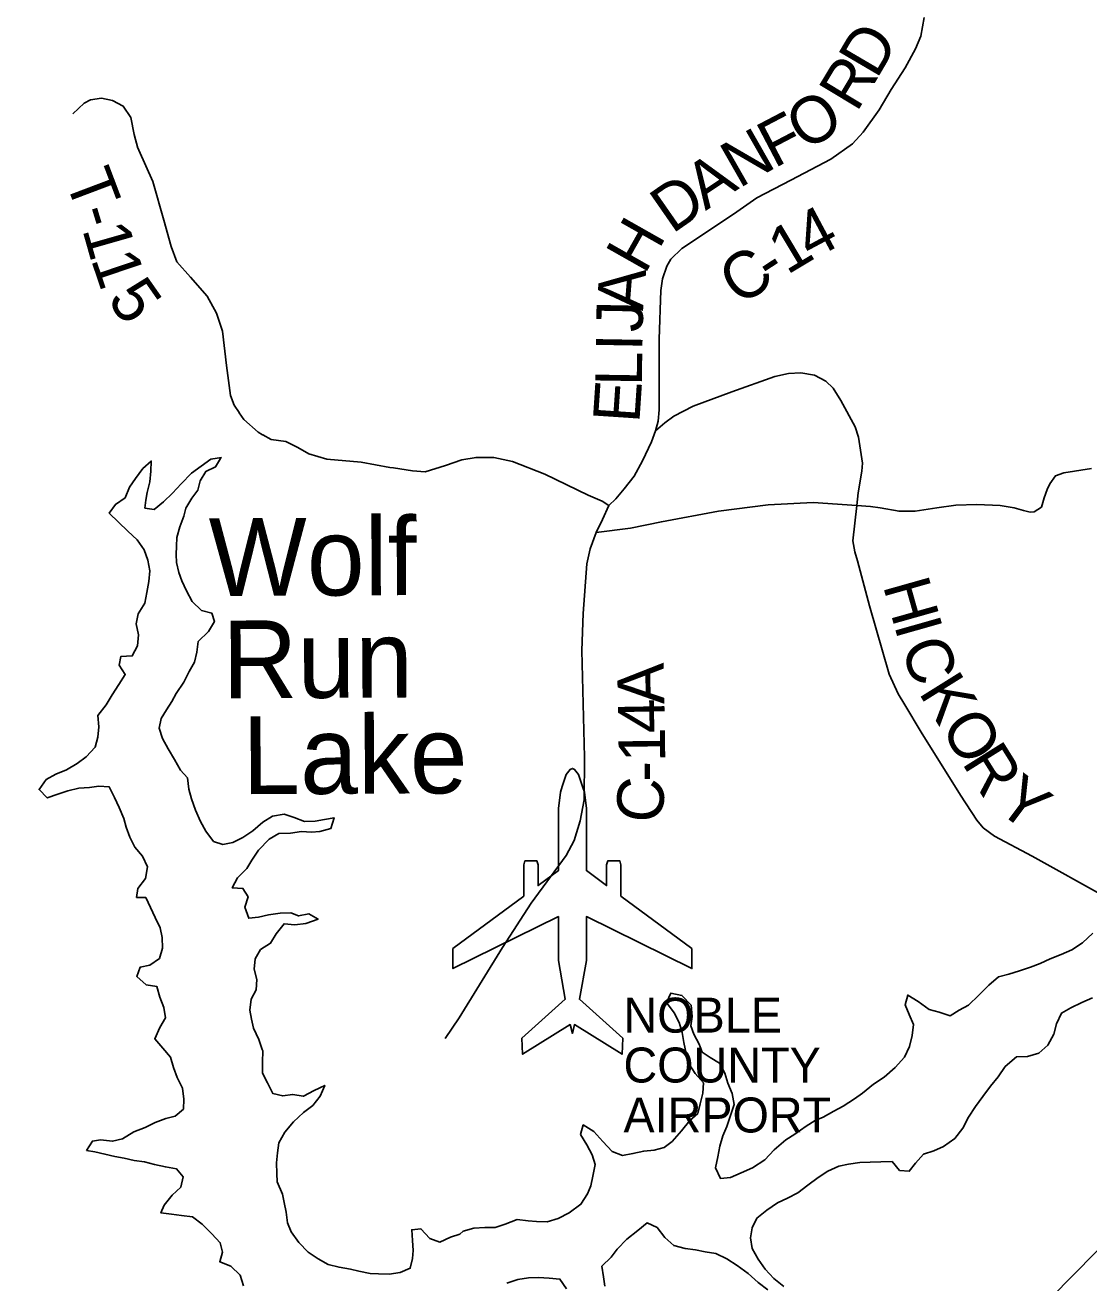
# Model space of a CAD drawing. Extents: x -22 to 431, y -18 to 160.
# Drawn here: x 323.986 to 325.283, y 149.867 to 151.4 of the extents above; entities that cross this region are included whole.
import ezdxf

# ---------------------------------------------------------------- set-up
doc = ezdxf.new("R2010")
doc.units = 0
for name, color, linetype in [('GM_X_Adjacent_County_Text', 7, 'Continuous'), ('GM_X_Airport_Text_Class_2', 7, 'Continuous'), ('GM_X_City_Street', 7, 'Continuous'), ('GM_X_City_Street_Text', 7, 'Continuous'), ('GM_X_County_Road', 7, 'Continuous'), ('GM_X_County_ROW', 7, 'Continuous'), ('GM_X_Minor_River_Text', 7, 'Continuous'), ('GM_X_Township_Subdivision', 7, 'Continuous'), ('GM_X_Township_Text', 7, 'Continuous'), ('GM_X_US_Location', 7, 'Continuous')]:
    doc.layers.add(name, color=color, linetype=linetype)

msp = doc.modelspace()

# ---------------------------------------------------------------- linework, layer by layer
at = {"layer": 'GM_X_Adjacent_County_Text'}
for points in [[(324.7546, 150.9059), (324.758, 150.9176), (324.7591, 150.9313), (324.7594, 151.0174), (324.7613, 151.0767), (324.7635, 151.0911), (324.7684, 151.1066), (324.7734, 151.115), (324.787, 151.1279), (324.8498, 151.1698), (324.8785, 151.1899), (324.9198, 151.2112), (324.9686, 151.2367), (324.9951, 151.2557), (325.008, 151.2698), (325.0276, 151.2971), (325.042, 151.3218), (325.059, 151.348), (325.0719, 151.3712), (325.0783, 151.3868), (325.0824, 151.4096)], [(325.3046, 150.3371), (325.2141, 150.3871), (325.1682, 150.4117), (325.1542, 150.4219), (325.1466, 150.431), (325.1265, 150.4617), (325.0787, 150.5386), (325.0586, 150.5716), (325.0507, 150.5853), (325.0397, 150.6092), (325.0157, 150.6926), (325.0009, 150.7472), (324.9979, 150.7582), (324.9952, 150.7715), (325.0001, 150.8148), (325.002, 150.83), (325.0065, 150.8565), (325.0072, 150.8664), (325.0023, 150.8979), (324.9981, 150.9104), (324.9807, 150.9426), (324.9712, 150.9578), (324.9625, 150.9661), (324.9488, 150.9737), (324.9318, 150.9763), (324.917, 150.9756), (324.9003, 150.9721), (324.8477, 150.9534), (324.8008, 150.9359), (324.777, 150.9234), (324.766, 150.9154), (324.7546, 150.9059)], [(324.4984, 150.1652), (324.5152, 150.1903), (324.5682, 150.2761), (324.603, 150.3301), (324.6457, 150.3882), (324.6555, 150.4064), (324.6631, 150.4303), (324.6676, 150.4561), (324.6683, 150.5081), (324.6648, 150.6378), (324.6666, 150.683), (324.6711, 150.7437), (324.6749, 150.7619), (324.6824, 150.7817), (324.69, 150.7976), (324.6979, 150.8147), (324.7062, 150.8227), (324.7164, 150.8352), (324.7286, 150.8504), (324.7391, 150.869), (324.7497, 150.8922), (324.7546, 150.9059)]]:
    msp.add_lwpolyline(points, dxfattribs=at)
at = {"layer": 'GM_X_County_Road'}
for points in [[(324.0445, 151.2919), (324.0581, 151.3049), (324.066, 151.3092), (324.0792, 151.3112), (324.0925, 151.3082), (324.1058, 151.3015), (324.115, 151.2875), (324.1193, 151.2667), (324.1236, 151.2504), (324.1246, 151.2482), (324.1246, 151.248)], [(324.6824, 150.7817), (324.7241, 150.787), (324.7619, 150.7948), (324.8317, 150.8076), (324.8923, 150.8155), (324.9472, 150.8183), (325.0001, 150.8148)]]:
    msp.add_lwpolyline(points, dxfattribs=at)
at = {"layer": 'GM_X_County_ROW'}
msp.add_lwpolyline([(323.9862, 148.9254), (323.9991, 148.9322), (324.0551, 148.9604), (324.0626, 148.9642), (324.1346, 149.0037), (324.1932, 149.0357), (324.2356, 149.0699), (324.3652, 149.2224), (324.5186, 149.3989), (324.5663, 149.4432), (324.6355, 149.4891), (324.69, 149.5189), (324.6954, 149.521), (324.8058, 149.5625), (324.8909, 149.5875), (324.9432, 149.6067), (324.9913, 149.6229), (325.0212, 149.642), (325.1271, 149.7375), (325.2643, 149.8771), (325.4249, 150.0397)], dxfattribs=at)
at = {"layer": 'GM_X_Minor_River_Text'}
for points in [[(324.1246, 151.248), (324.1417, 151.2096), (324.1553, 151.1626), (324.1642, 151.1304), (324.1712, 151.1115), (324.1876, 151.093), (324.2082, 151.0697), (324.2193, 151.0493), (324.2267, 151.0273), (324.2315, 150.9852), (324.2367, 150.9488), (324.2409, 150.9371), (324.2472, 150.928)], [(324.2472, 150.928), (324.2473, 150.9278), (324.2528, 150.9197), (324.2703, 150.9039), (324.2757, 150.9009)], [(324.2757, 150.9009), (324.2759, 150.9008), (324.2863, 150.895), (324.3041, 150.8928), (324.3186, 150.8853), (324.3319, 150.8775), (324.3542, 150.8712), (324.3959, 150.8674), (324.4308, 150.8612), (324.4352, 150.8605)], [(324.4352, 150.8605), (324.4354, 150.8605), (324.4585, 150.8568), (324.474, 150.8558), (324.4986, 150.8636), (324.5186, 150.8702), (324.536, 150.8734), (324.5576, 150.8732), (324.5803, 150.8684), (324.6198, 150.8528), (324.6726, 150.8274), (324.6897, 150.8199), (324.6979, 150.8147)], [(325.0001, 150.8148), (325.0169, 150.8134), (325.0286, 150.812), (325.0518, 150.8076), (325.0714, 150.8077), (325.0979, 150.8117), (325.121, 150.8153), (325.1464, 150.8159), (325.1751, 150.8146), (325.1922, 150.8117), (325.2036, 150.8084), (325.2115, 150.8066), (325.2165, 150.807), (325.2255, 150.8127), (325.2288, 150.8241), (325.2322, 150.834), (325.2355, 150.8413), (325.2423, 150.8508), (325.2528, 150.8547), (325.2865, 150.8599)]]:
    msp.add_lwpolyline(points, dxfattribs=at)
at = {"layer": 'GM_X_Township_Subdivision'}
for points in [[(324.2255, 150.8733), (324.2126, 150.8713), (324.2006, 150.8628), (324.1889, 150.8543), (324.1766, 150.8413), (324.1657, 150.8298), (324.1548, 150.819), (324.1436, 150.8098), (324.1322, 150.8116), (324.1332, 150.8211), (324.135, 150.8306), (324.1383, 150.8435), (324.1393, 150.8564), (324.1399, 150.8689), (324.1298, 150.8597), (324.1209, 150.8475), (324.1134, 150.8372), (324.1082, 150.8242), (324.0962, 150.8161), (324.0887, 150.8054), (324.1113, 150.7833), (324.1228, 150.7728), (324.1312, 150.7608), (324.1359, 150.7479), (324.1383, 150.735), (324.1369, 150.7221), (324.1344, 150.7085), (324.1323, 150.6955), (324.1241, 150.6825), (324.1215, 150.6704), (324.1243, 150.6571), (324.123, 150.6438), (324.1167, 150.6313), (324.103, 150.6307), (324.1009, 150.6201), (324.1082, 150.6088), (324.1003, 150.5966), (324.0921, 150.584), (324.0851, 150.5718), (324.075, 150.5588), (324.0759, 150.5451), (324.0749, 150.5322), (324.0716, 150.52), (324.0607, 150.5082), (324.0495, 150.5001), (324.0367, 150.4927), (324.0238, 150.4873), (324.0118, 150.4807), (324.0032, 150.4685), (324.0132, 150.4583), (324.026, 150.463), (324.0384, 150.467), (324.0517, 150.4701), (324.0645, 150.471), (324.0759, 150.4727), (324.0888, 150.4717), (324.0953, 150.4589), (324.1008, 150.4464), (324.1066, 150.4332), (324.1093, 150.4226), (324.114, 150.4105), (324.1198, 150.3981), (324.1294, 150.3872), (324.1352, 150.3743), (324.1331, 150.3599), (324.1237, 150.348), (324.122, 150.337), (324.1333, 150.3368), (324.1391, 150.3247), (324.1446, 150.3126), (324.1507, 150.2998), (324.1531, 150.2881), (324.1536, 150.2752), (324.15, 150.2626), (324.1383, 150.2545), (324.1266, 150.2521), (324.1222, 150.2407), (324.1337, 150.2306), (324.1466, 150.2285), (324.1505, 150.2156), (324.1552, 150.2028), (324.1572, 150.1903), (324.1505, 150.1784), (324.1442, 150.1647), (324.1542, 150.1531), (324.1633, 150.1422), (324.1669, 150.1297), (324.1716, 150.1176), (324.1781, 150.1044), (324.1798, 150.0912), (324.1791, 150.079), (324.169, 150.0702), (324.1577, 150.0674), (324.1449, 150.0627), (324.1324, 150.0565), (324.1188, 150.0514), (324.1049, 150.0426), (324.0928, 150.0398), (324.078, 150.0415), (324.0682, 150.0399), (324.0608, 150.0284)], [(324.2761, 150.1499), (324.275, 150.1517), (324.271, 150.1638), (324.2648, 150.1778), (324.2621, 150.1884), (324.2601, 150.1997), (324.2618, 150.213), (324.2678, 150.2245), (324.2688, 150.237), (324.2656, 150.2495), (324.2666, 150.262), (324.2733, 150.2734), (324.2854, 150.2812), (324.2924, 150.2926), (324.3018, 150.3049), (324.315, 150.3035), (324.3283, 150.3051), (324.3434, 150.3106), (324.3319, 150.3169), (324.3195, 150.3145), (324.31, 150.3182), (324.2971, 150.3177), (324.2831, 150.3156), (324.2706, 150.3129), (324.2589, 150.3116), (324.2542, 150.3252), (324.2583, 150.3378), (324.2517, 150.3479), (324.2388, 150.3485), (324.2452, 150.3607), (324.2564, 150.3722), (324.2627, 150.3822), (324.2706, 150.3944), (324.2837, 150.4078), (324.2957, 150.4151), (324.3097, 150.4153), (324.3233, 150.4173), (324.3355, 150.4167), (324.3453, 150.4172), (324.3589, 150.4208), (324.3629, 150.4341), (324.3512, 150.4321), (324.3399, 150.43), (324.3266, 150.4295), (324.3141, 150.4343), (324.3019, 150.4383), (324.2879, 150.4359), (324.2759, 150.4286), (324.2639, 150.4182), (324.2515, 150.4101), (324.2394, 150.4039), (324.2273, 150.4015), (324.2159, 150.4052), (324.2063, 150.4176), (324.2001, 150.4297), (324.1939, 150.4432), (324.1889, 150.4572), (324.1857, 150.4689), (324.1841, 150.4826), (324.1756, 150.4923), (324.1683, 150.5052), (324.1606, 150.5183), (324.1537, 150.5308), (324.1497, 150.5433), (324.1519, 150.555), (324.1586, 150.5657), (324.1649, 150.5757), (324.1705, 150.5856), (324.1795, 150.5993), (324.1861, 150.6123), (324.1925, 150.6237), (324.1957, 150.6359), (324.1971, 150.6488), (324.2099, 150.6611), (324.2169, 150.6733), (324.2138, 150.6835), (324.2013, 150.6868), (324.1898, 150.6977), (324.1829, 150.7105), (324.1774, 150.723), (324.1735, 150.7332), (324.1708, 150.7453), (324.1703, 150.7551), (324.1706, 150.765), (324.1712, 150.7756), (324.1749, 150.7885), (324.1796, 150.8015), (324.1822, 150.8114), (324.1893, 150.8236), (324.1967, 150.8332), (324.1996, 150.8449), (324.2063, 150.856), (324.2184, 150.8618), (324.2243, 150.8721), (324.2255, 150.8733)], [(325.2879, 150.2936), (325.2756, 150.2817), (325.2624, 150.2732), (325.2492, 150.2673), (325.236, 150.2623), (325.2239, 150.2565), (325.2119, 150.2518), (325.1987, 150.2475), (325.1855, 150.2435), (325.173, 150.24), (325.161, 150.23), (325.149, 150.2177), (325.1366, 150.2055), (325.1249, 150.1996), (325.114, 150.1927), (325.1007, 150.1971), (325.0886, 150.2004), (325.0752, 150.2101), (325.0623, 150.2179), (325.059, 150.2061), (325.064, 150.1944), (325.0695, 150.182), (325.0677, 150.1687), (325.0644, 150.1554), (325.0585, 150.1424), (325.0469, 150.1298), (325.0334, 150.1179), (325.0206, 150.1094), (325.0071, 150.0986), (324.9973, 150.0913), (324.9834, 150.0824), (324.9721, 150.0763), (324.9593, 150.0693), (324.9495, 150.065), (324.9386, 150.0581), (324.9247, 150.0484), (324.9138, 150.0415), (324.8995, 150.0292), (324.8879, 150.0173), (324.8732, 150.0073), (324.8593, 150.0011), (324.8461, 149.9956), (324.834, 149.9944), (324.8278, 150.0072), (324.8307, 150.0209), (324.8332, 150.0338), (324.8368, 150.0464), (324.8417, 150.0578), (324.8464, 150.0711), (324.8508, 150.0844)], [(325.2879, 150.2936), (325.2756, 150.2817), (325.2624, 150.2732), (325.2492, 150.2673), (325.236, 150.2623), (325.2239, 150.2565), (325.2119, 150.2518), (325.1987, 150.2475), (325.1855, 150.2435), (325.173, 150.24), (325.161, 150.23), (325.149, 150.2177), (325.1366, 150.2055), (325.1249, 150.1996), (325.114, 150.1927), (325.1007, 150.1971), (325.0886, 150.2004), (325.0752, 150.2101), (325.0623, 150.2179), (325.059, 150.2061), (325.064, 150.1944), (325.0695, 150.182), (325.0677, 150.1687), (325.0644, 150.1554), (325.0585, 150.1424), (325.0469, 150.1298), (325.0334, 150.1179), (325.0206, 150.1094), (325.0071, 150.0986), (324.9973, 150.0913), (324.9834, 150.0824), (324.9721, 150.0763), (324.9593, 150.0693), (324.9495, 150.065), (324.9386, 150.0581), (324.9247, 150.0484), (324.9138, 150.0415), (324.8995, 150.0292), (324.8879, 150.0173), (324.8732, 150.0073), (324.8593, 150.0011), (324.8461, 149.9956), (324.834, 149.9944), (324.8278, 150.0072), (324.8307, 150.0209), (324.8332, 150.0338), (324.8368, 150.0464), (324.8417, 150.0578), (324.8464, 150.0711), (324.8508, 150.0844)], [(324.8508, 150.0844), (324.8481, 150.098), (324.843, 150.1105), (324.8395, 150.1226), (324.8329, 150.135), (324.8215, 150.1417), (324.8116, 150.1485), (324.8081, 150.1583), (324.8015, 150.1703), (324.798, 150.1805), (324.7994, 150.1919), (324.7981, 150.2056), (324.787, 150.2176), (324.7733, 150.2201), (324.7681, 150.209), (324.7774, 150.1962), (324.7835, 150.1846), (324.7871, 150.1725), (324.7895, 150.16), (324.7923, 150.1467), (324.7958, 150.1339), (324.8031, 150.1222), (324.8131, 150.1109), (324.8125, 150.0984), (324.8092, 150.0855), (324.8063, 150.0737), (324.7965, 150.0652), (324.7864, 150.0526), (324.7752, 150.0396), (324.7654, 150.0323), (324.753, 150.0288), (324.7405, 150.0279), (324.7273, 150.0247), (324.7144, 150.0226), (324.7019, 150.0274), (324.6904, 150.0395), (324.6796, 150.0518), (324.6667, 150.0597), (324.6634, 150.0479), (324.6711, 150.0355), (324.6777, 150.0234), (324.6812, 150.0113), (324.6783, 149.9972), (324.6758, 149.9855), (324.6717, 149.9759), (324.6639, 149.963), (324.6496, 149.9526), (324.6361, 149.9456), (324.6225, 149.9416), (324.6096, 149.9419), (324.5997, 149.9429), (324.5861, 149.9443), (324.5714, 149.9388), (324.5593, 149.9345), (324.5468, 149.9348), (324.5332, 149.9339), (324.5203, 149.9303)], [(324.9111, 149.8629), (324.8992, 149.8726), (324.8885, 149.8839), (324.88, 149.8959), (324.8727, 149.9091), (324.8707, 149.922), (324.8728, 149.9341), (324.8784, 149.9459), (324.8904, 149.9559), (324.9036, 149.9648), (324.9156, 149.9706), (324.9284, 149.9768), (324.9405, 149.9864), (324.9532, 149.9957), (324.9649, 150.0034), (324.9781, 150.0096), (324.9902, 150.012), (325.0038, 150.0137), (325.0163, 150.0142), (325.0295, 150.0147), (325.0432, 150.0152), (325.0524, 150.0043), (325.0641, 150.0033), (325.0716, 150.0129), (325.0817, 150.024), (325.0941, 150.0283), (325.1058, 150.0333), (325.1197, 150.043), (325.1295, 150.0556), (325.1365, 150.0693), (325.1451, 150.0823), (325.1537, 150.0942), (325.1634, 150.1068), (325.1727, 150.1182), (325.1813, 150.1309), (325.1948, 150.1428), (325.2085, 150.1429), (325.222, 150.1472), (325.2333, 150.1568), (325.2404, 150.1702), (325.2436, 150.1831), (325.2496, 150.1961), (325.2612, 150.2023), (325.2744, 150.2088), (325.2876, 150.2147)], [(324.5203, 149.9303), (324.5162, 149.9265), (324.5049, 149.9229), (324.4917, 149.9167), (324.4795, 149.9211), (324.4688, 149.9332), (324.4575, 149.9319), (324.4584, 149.919), (324.4592, 149.9065), (324.4586, 149.897), (324.4557, 149.8849), (324.4436, 149.8798), (324.43, 149.8778), (324.4171, 149.878), (324.4069, 149.8786), (324.3932, 149.8815), (324.383, 149.8837), (324.369, 149.8862), (324.3557, 149.8895), (324.3435, 149.8965), (324.3313, 149.9044), (324.3198, 149.9164), (324.3106, 149.9292), (324.3059, 149.9405), (324.3046, 149.9534), (324.3019, 149.9651), (324.2999, 149.9753), (324.2933, 149.9904), (324.2932, 150.0006), (324.2927, 150.0135), (324.2937, 150.0257), (324.2954, 150.0378), (324.3029, 150.0508), (324.3134, 150.0634), (324.3254, 150.0749), (324.337, 150.0834), (324.346, 150.0949), (324.3515, 150.1078), (324.3387, 150.1016), (324.3255, 150.0946), (324.3123, 150.0968), (324.3002, 150.0951), (324.288, 150.098), (324.2818, 150.1109), (324.2756, 150.1229), (324.2755, 150.1362), (324.2761, 150.1499)], [(324.0608, 150.0284), (324.071, 150.027), (324.0835, 150.0241), (324.0957, 150.0212), (324.1071, 150.0191), (324.1192, 150.0162), (324.1317, 150.0148), (324.1439, 150.0115), (324.1572, 150.0086), (324.1708, 150.0061), (324.1789, 149.9964), (324.176, 149.9838), (324.1655, 149.9742), (324.1557, 149.962), (324.1517, 149.9525), (324.1646, 149.9511), (324.1767, 149.9493), (324.1903, 149.9476), (324.2022, 149.9386), (324.214, 149.927), (324.224, 149.9161), (324.2268, 149.9047), (324.2235, 149.893), (324.2368, 149.8874), (324.2483, 149.8765), (324.2526, 149.8637)], [(324.6929, 149.8632), (324.6913, 149.8745), (324.6893, 149.8874), (324.7009, 149.8985), (324.708, 149.9081), (324.72, 149.9203), (324.7331, 149.9311), (324.7448, 149.9403), (324.7566, 149.9348), (324.7662, 149.9224), (324.7773, 149.9126), (324.7909, 149.909), (324.8034, 149.9076), (324.8152, 149.9051), (324.8285, 149.9029), (324.8418, 149.8966), (324.8544, 149.8884), (324.8677, 149.8787), (324.88, 149.8675), (324.8918, 149.8585)], [(324.5736, 149.8668), (324.5868, 149.8711), (324.6001, 149.8735), (324.6122, 149.8737), (324.6251, 149.873), (324.6383, 149.8717), (324.6464, 149.86)]]:
    msp.add_lwpolyline(points, dxfattribs=at)
at = {"layer": 'GM_X_US_Location'}
msp.add_lwpolyline([(324.5941, 150.3386), (324.5077, 150.2747), (324.5077, 150.2502), (324.6363, 150.3136), (324.6363, 150.2602), (324.6448, 150.2129), (324.5919, 150.1655), (324.5927, 150.1459), (324.6507, 150.1819), (324.6534, 150.1713), (324.656, 150.1819), (324.714, 150.1459), (324.7148, 150.1655), (324.6619, 150.2129), (324.6705, 150.2602), (324.6705, 150.3136), (324.7991, 150.2502), (324.7991, 150.2747), (324.7126, 150.3386), (324.7126, 150.3768), (324.7113, 150.3814), (324.6966, 150.3814), (324.6952, 150.3768), (324.6952, 150.3515), (324.6705, 150.3698), (324.6705, 150.3698), (324.6705, 150.4452), (324.668, 150.4651), (324.6659, 150.4722), (324.6608, 150.4867), (324.6561, 150.4931), (324.6534, 150.4943), (324.6507, 150.4931), (324.646, 150.4867), (324.6409, 150.4722), (324.6388, 150.4651), (324.6363, 150.4452), (324.6363, 150.3698), (324.6115, 150.3515), (324.6115, 150.3768), (324.6102, 150.3814), (324.5955, 150.3814), (324.5941, 150.3768)], close=True, dxfattribs=at)

# ---------------------------------------------------------------- texts
at = {"layer": 'GM_X_Airport_Text_Class_2'}
for s, rotation, p in [('Wolf', 0.2496, (324.2103, 150.7044)), ('Run', 0.2492, (324.2269, 150.5797)), ('Lake', 0.2482, (324.2512, 150.4628))]:
    msp.add_text(s, height=0.0947, rotation=rotation, dxfattribs=at).set_placement(p)
at = {"layer": 'GM_X_City_Street'}
for s, rotation, p in [('D', 59.6092, (325.0244, 151.3334)), ('R', 58.9422, (325, 151.2928)), ('O', 32.4395, (324.9379, 151.2456)), ('F', 27.6382, (324.8994, 151.2252)), ('N', 29.7336, (324.8565, 151.2007)), ('A', 33.7143, (324.8158, 151.1735)), ('D', 34.7974, (324.775, 151.1451)), ('4', 28.1013, (324.9444, 151.1128)), ('H', 60.4932, (324.7415, 151.0952)), ('1', 30.9468, (324.915, 151.0952)), ('C', 33.7788, (324.8574, 151.0569)), ('-', 33.2614, (324.896, 151.0827)), ('A', 85.5001, (324.7395, 151.0515)), ('J', 88.9276, (324.7391, 151.0258)), ('I', 89.0008, (324.7387, 151.0025)), ('L', 89.0684, (324.738, 150.96)), ('E', 86.1745, (324.735, 150.9144)), ('H', 285.7638, (325.0318, 150.7174)), ('I', 285.8691, (325.0454, 150.6692)), ('C', 289.8281, (325.0531, 150.6426)), ('A', 91.1547, (324.7657, 150.5727)), ('K', 302.0071, (325.0747, 150.5869)), ('4', 91.0325, (324.7663, 150.5375)), ('O', 301.4386, (325.1011, 150.5446)), ('1', 90.6734, (324.7667, 150.5021)), ('R', 302.0772, (325.1275, 150.5014)), ('-', 89.7324, (324.7666, 150.4778)), ('C', 85.1586, (324.7624, 150.4263)), ('Y', 323.1999, (325.1677, 150.4451))]:
    msp.add_text(s, height=0.0568, rotation=rotation, dxfattribs=at).set_placement(p)
at = {"layer": 'GM_X_City_Street_Text'}
for s, rotation, p in [('T', 290.7055, (324.0342, 151.2122)), ('-', 286.9759, (324.0489, 151.1734)), ('1', 285.9361, (324.0556, 151.1513)), ('1', 288.6406, (324.0661, 151.1149)), ('5', 304.9988, (324.0853, 151.066))]:
    msp.add_text(s, height=0.0568, rotation=rotation, dxfattribs=at).set_placement(p)
at = {"layer": 'GM_X_Township_Text'}
for s, p in [('NOBLE', (324.7157, 150.1722)), ('COUNTY', (324.7157, 150.1114)), ('AIRPORT', (324.7157, 150.0505))]:
    msp.add_text(s, height=0.04261, rotation=0, dxfattribs=at).set_placement(p)

doc.saveas('drawing.dxf')
